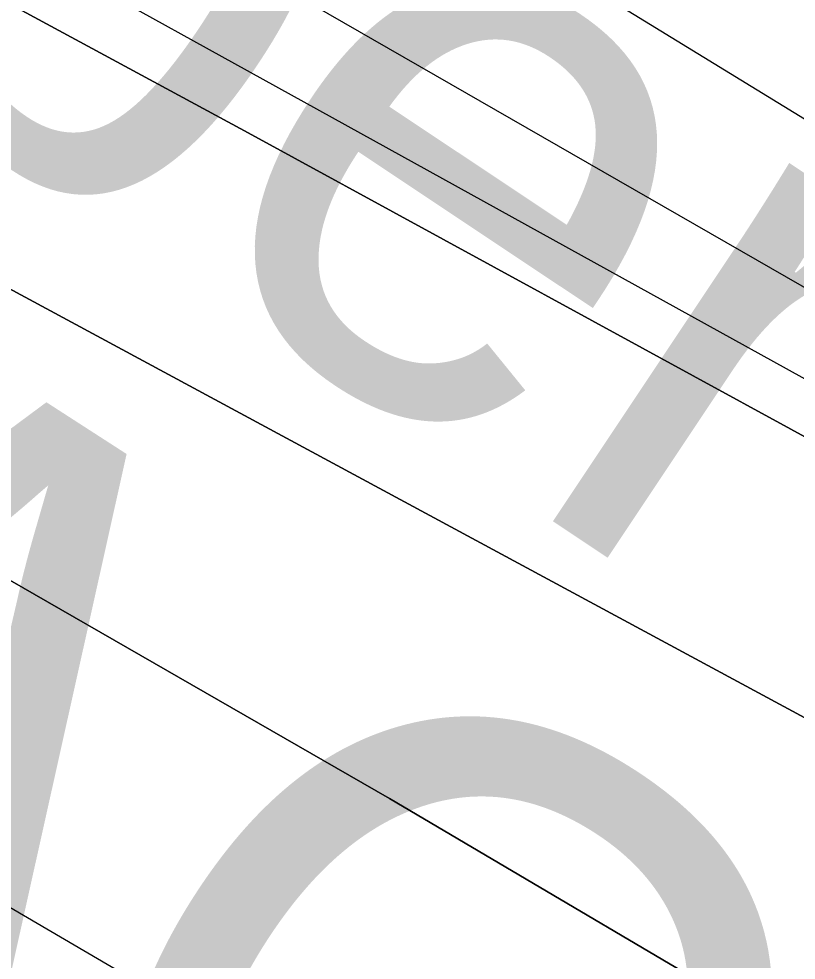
# Model space of a CAD drawing. Extents: x 3329297 to 3367176, y 649250 to 674653.
# Drawn here: x 3338948.8 to 3339064.2, y 669511.5 to 669651.2 of the extents above; entities that cross this region are included whole.
import ezdxf

# ---------------------------------------------------------------- set-up
doc = ezdxf.new("R2010")
doc.units = 0
for name, color, linetype in [('V-RIVR-EDGE', 7, 'Continuous'), ('V-RIVR-IDEN', 7, 'Continuous'), ('V-RRAP-RVMT-IDEN', 7, 'Continuous'), ('V-TOPO-DPTH', 7, 'Continuous'), ('V-TOPO-MAJR', 7, 'Continuous'), ('V-TOPO-MINR', 7, 'Continuous')]:
    doc.layers.add(name, color=color, linetype=linetype)

msp = doc.modelspace()

# ---------------------------------------------------------------- linework, layer by layer
at = {"layer": 'V-RIVR-EDGE'}
msp.add_spline([(3339166.3536995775, 669632.4489809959), (3339148.524460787, 669636.3710973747), (3339138.8304044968, 669636.78287097), (3339122.9420865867, 669641.4757939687), (3339105.116683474, 669646.949112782), (3339096.985336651, 669652.0106579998), (3339093.117878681, 669656.2860538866), (3339089.260009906, 669664.4394558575), (3339086.5569126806, 669669.0997755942), (3339078.8152843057, 669674.9359631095), (3339053.6408480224, 669688.1835135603), (3339028.4683295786, 669702.2066652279), (3339020.722865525, 669706.4916503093), (3339018.0025077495, 669704.1715590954), (3339012.5742581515, 669704.5727845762), (3339008.704882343, 669708.0725792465), (3339008.3228352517, 669710.4003418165), (3339007.9417470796, 669713.1159049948), (3339007.5587410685, 669715.0558669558), (3338988.577607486, 669723.6344673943), (3338974.638840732, 669732.5884024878), (3338973.0924328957, 669734.5312412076), (3338972.7132625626, 669738.0224056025), (3338974.2702185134, 669740.3453735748), (3338974.2788487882, 669743.8355790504), (3338966.935569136, 669753.9366143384), (3338965.008073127, 669758.5950162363), (3338963.8494658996, 669760.5368960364), (3338956.490843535, 669764.4331215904), (3338944.8692912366, 669769.5032970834), (3338928.214961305, 669778.0761440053), (3338920.8640102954, 669785.074774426), (3338906.5604570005, 669803.3368830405), (3338897.2800921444, 669814.2183141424), (3338887.9987683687, 669824.7119446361), (3338880.2638524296, 669833.2627364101), (3338874.0724675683, 669838.7072876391), (3338867.8714935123, 669840.2738327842), (3338862.061196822, 669843.0028208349), (3338858.570991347, 669843.0114511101), (3338858.5757859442, 669844.9504541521), (3338858.2445615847, 669867.8316489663), (3338860.5790365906, 669870.9283003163), (3338861.7481919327, 669873.2522272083), (3338861.755863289, 669876.3546320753), (3338860.2123322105, 669879.4608726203), (3338854.0151938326, 669882.5786201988), (3338849.024608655, 669903.1445183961), (3338843.6308801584, 669917.506565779), (3338832.806025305, 669931.1064368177), (3338822.747182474, 669940.8263839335), (3338804.5560339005, 669955.2200756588), (3338800.681863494, 669956.7808672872), (3338796.0282561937, 669956.7923743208), (3338788.6562089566, 669955.2593913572), (3338782.4437278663, 669952.1723292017), (3338775.4719471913, 669955.6797952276), (3338770.442046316, 669960.3458684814), (3338765.41214544, 669965.0119417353), (3338754.1841472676, 669972.4079619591), (3338742.572184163, 669981.3561435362), (3338728.2417811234, 669988.7598351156), (3338714.684102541, 669994.9982070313), (3338701.132177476, 670003.5633825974), (3338693.397261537, 670012.1141743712), (3338687.9881903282, 670020.2714120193), (3338682.5915850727, 670033.4700575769), (3338677.179637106, 670040.4638934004), (3338665.1722020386, 670046.3106290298), (3338655.0951397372, 670048.6623645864), (3338655.4762279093, 670045.9468014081), (3338653.5362659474, 670045.5637953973), (3338643.4553679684, 670046.3643285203), (3338635.321144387, 670050.2624719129), (3338633.001053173, 670052.9828296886), (3338626.414196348, 670055.3259349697), (3338615.1727733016, 670057.2927466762), (3338608.969881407, 670058.0836906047), (3338601.613176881, 670062.7555173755), (3338592.322263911, 670069.3711417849), (3338582.2452016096, 670071.7228773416), (3338574.10810127, 670074.4576189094), (3338568.301640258, 670078.7378093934), (3338562.499014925, 670084.5692023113), (3338561.3432844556, 670087.6744839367), (3338554.753550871, 670088.8541873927), (3338551.264304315, 670089.2506182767), (3338548.9442131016, 670091.9709760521), (3338544.3069074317, 670098.5750934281), (3338517.1857967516, 670108.7250336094), (3338513.315462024, 670111.8370276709), (3338511.386048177, 670115.7198283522), (3338497.8206982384, 670118.8557954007), (3338479.9991308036, 670125.8803166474), (3338471.478065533, 670130.167219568), (3338466.4481646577, 670134.8332928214), (3338451.7251664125, 670140.298940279), (3338441.260303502, 670142.651634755), (3338438.1569397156, 670142.2715055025), (3338431.184200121, 670145.3911709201), (3338420.33729012, 670150.0716279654), (3338407.9334241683, 670152.4291170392), (3338393.207549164, 670156.7313626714), (3338378.4931811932, 670165.6872156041), (3338345.20082296, 670189.4255197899), (3338316.5457703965, 670206.5597065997), (3338280.929485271, 670231.4671661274), (3338237.552393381, 670254.4548010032), (3338210.446625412, 670270.8095509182), (3338182.5719686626, 670289.8808229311), (3338148.9013990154, 670317.4980921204), (3338126.069109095, 670336.9446987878), (3338116.014101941, 670348.2158483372), (3338106.7279835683, 670356.7704757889), (3338093.5600234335, 670363.7834900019), (3338076.8970632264, 670368.8661314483), (3338057.525252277, 670376.282288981), (3338042.806089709, 670383.299138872), (3338026.541478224, 670392.6466280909), (3338007.175420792, 670402.3895892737), (3337993.9978714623, 670405.524597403), (3337971.524614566, 670413.3362269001), (3337948.662598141, 670420.7610147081), (3337916.507750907, 670434.0258257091), (3337912.6460464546, 670440.6280252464), (3337911.1149813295, 670448.7756737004), (3337908.800643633, 670453.822835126), (3337904.5396315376, 670455.7723862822), (3337890.9761994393, 670459.6839545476), (3337883.6204538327, 670464.7435819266), (3337879.359441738, 670466.6931330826), (3337872.3799897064, 670467.0981942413), (3337862.6849744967, 670467.1221672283), (3337849.884677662, 670465.9904097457), (3337839.796108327, 670463.6885380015), (3337826.2202102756, 670462.5586983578), (3337810.715857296, 670465.6994600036), (3337802.1928741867, 670469.2107617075), (3337788.2541074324, 670478.1646968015), (3337779.7282475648, 670480.5125966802), (3337774.301915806, 670481.6894233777), (3337768.8851732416, 670486.7442561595), (3337764.6289557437, 670490.6328103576), (3337755.720089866, 670494.9206721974), (3337749.1322741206, 670496.8759768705), (3337745.255226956, 670497.2733666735), (3337740.596825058, 670495.3458706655), (3337738.6597398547, 670496.1262664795), (3337735.1772057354, 670499.2373016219), (3337729.758545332, 670503.5165331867), (3337724.7286444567, 670508.1826064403), (3337720.084626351, 670512.0721195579), (3337706.1295579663, 670514.4334443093), (3337677.861347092, 670531.1788715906), (3337643.769414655, 670545.2240784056), (3337600.7772466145, 670567.0473525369), (3337560.1032519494, 670585.3746676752), (3337510.1421799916, 670611.8688096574), (3337463.278718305, 670636.4162772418), (3337442.3566638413, 670644.2240710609), (3337416.7819609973, 670652.4311725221), (3337405.548209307, 670657.5003890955), (3337401.679792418, 670661.3879843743), (3337400.133384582, 670663.3308230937), (3337395.485530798, 670665.6691337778), (3337388.8938793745, 670666.0732360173), (3337376.883567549, 670670.7565698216), (3337362.9400061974, 670677.7715018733), (3337340.867015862, 670690.62358036), (3337309.495441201, 670706.9888783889), (3337291.2879909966, 670714.7899597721), (3337276.1839045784, 670722.9711704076), (3337252.562588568, 670736.9904863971), (3337220.036242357, 670756.8488666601), (3337154.988344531, 670798.504630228), (3337124.407713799, 670821.0728201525), (3337111.237835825, 670827.3102331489), (3337094.188033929, 670832.7816341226), (3337075.9709945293, 670836.7047094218), (3337050.390538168, 670842.585007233), (3337028.690964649, 670849.6191176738), (3337007.7765815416, 670860.52931636), (3336991.894976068, 670867.9368436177), (3336983.371034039, 670871.0603447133), (3336969.0281650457, 670873.4226283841), (3336939.947914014, 670875.4335503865), (3336901.9655095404, 670884.4469384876), (3336863.601057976, 670895.7880891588), (3336821.367230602, 670910.6290344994), (3336786.503532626, 670926.2273615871), (3336740.024994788, 670949.6104684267), (3336682.307910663, 670976.1237887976), (3336635.4358187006, 670997.1810509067), (3336603.676443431, 671013.5473078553), (3336585.4718699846, 671022.5117910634), (3336583.154655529, 671026.3955506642), (3336580.0637576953, 671031.0568293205), (3336576.1943818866, 671034.5566239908), (3336549.462030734, 671045.0934058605), (3336500.2429978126, 671058.0126087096), (3336451.409847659, 671070.1552514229), (3336425.437755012, 671074.4853057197), (3336399.847709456, 671076.4875974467), (3336361.0734021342, 671078.910293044), (3336337.427154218, 671082.8467932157), (3336313.3969413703, 671088.3354547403), (3336290.919848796, 671094.5958818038), (3336280.455944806, 671097.3363768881), (3336275.4145368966, 671097.3488428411), (3336257.575708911, 671097.3929531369), (3336194.8172168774, 671123.9187394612), (3336129.3537097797, 671154.3292443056), (3336078.6141598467, 671179.6619023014), (3336032.911223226, 671203.0430913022), (3335979.4618636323, 671230.3214647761), (3335943.0460043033, 671245.5358269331), (3335907.7897111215, 671259.1961098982), (3335894.230114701, 671264.6588805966), (3335887.6394221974, 671265.4507834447), (3335873.3109369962, 671273.630076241), (3335871.3805642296, 671277.125076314), (3335862.8594989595, 671281.4119792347), (3335831.089575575, 671293.512429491), (3335799.3273235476, 671308.7152846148), (3335763.695695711, 671327.4179344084), (3335724.575780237, 671346.9048156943), (3335714.5054303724, 671351.9711555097), (3335703.2668840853, 671355.1013690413), (3335699.008748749, 671358.2143220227), (3335680.035286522, 671369.8953273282), (3335645.947189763, 671385.491736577), (3335603.710485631, 671399.1692800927), (3335573.092457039, 671406.6132462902), (3335518.05737391, 671419.9346335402), (3335470.399132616, 671436.7280067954), (3335433.9775197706, 671449.6155653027), (3335405.320549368, 671465.9741508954), (3335397.964803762, 671471.0337782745), (3335385.942984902, 671471.0635047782), (3335366.9350015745, 671468.7836881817), (3335345.97938493, 671463.0184607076), (3335338.6150090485, 671464.5878826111), (3335338.6217214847, 671467.3024868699), (3335339.0306183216, 671475.8331413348), (3335337.874887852, 671478.9384229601), (3335334.392353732, 671482.0494581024), (3335319.667437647, 671486.739504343), (3335303.002559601, 671491.0465445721), (3335280.11561127, 671488.3885165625), (3335259.1523232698, 671479.5208842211), (3335245.561082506, 671472.186234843), (3335233.149545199, 671471.4413190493), (3335223.849043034, 671474.1789373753), (3335210.6830007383, 671481.967552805), (3335198.6707710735, 671485.8752853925), (3335156.404340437, 671487.5310100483), (3335124.606608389, 671488.3852426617), (3335114.1273616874, 671484.9209280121), (3335094.7104815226, 671474.110456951), (3335085.4013490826, 671473.3578698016), (3335075.3242867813, 671475.7096053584), (3335065.634066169, 671477.6725813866), (3335064.8603827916, 671478.4501004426), (3335067.5864940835, 671483.0969953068), (3335066.8147285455, 671484.6501155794), (3335063.7238307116, 671489.3113942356), (3335039.709919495, 671501.3926661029), (3335020.726868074, 671509.1956653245), (3335003.282553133, 671511.9534209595), (3334994.7595700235, 671515.4647226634), (3334990.8853996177, 671517.0255142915), (3334963.0040304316, 671533.3821820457), (3334933.182699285, 671549.3558437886), (3334916.124267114, 671551.3370392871), (3334894.4227757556, 671557.5955485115), (3334863.4322892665, 671571.2452833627), (3334847.946155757, 671581.7542565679), (3334834.776277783, 671587.991669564), (3334809.2073284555, 671598.5255746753), (3334767.758691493, 671617.2426082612), (3334744.904346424, 671627.7698009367), (3334711.2011735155, 671642.2018494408), (3334691.4406030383, 671649.2311652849), (3334670.121158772, 671653.1619119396), (3334647.645025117, 671659.8101396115), (3334620.1418673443, 671672.2878423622), (3334605.4207869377, 671678.5290910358), (3334581.0008556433, 671683.2431102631), (3334555.808199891, 671689.1224491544), (3334542.233260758, 671688.3804101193), (3334534.090406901, 671688.7883480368), (3334531.3949810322, 671696.5510726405), (3334523.6629418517, 671706.2652662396), (3334505.845210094, 671714.8409899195), (3334480.260918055, 671719.1700852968), (3334460.4897994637, 671721.9335944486), (3334456.9957583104, 671720.3910222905), (3334455.048124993, 671716.9056114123), (3334456.591656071, 671713.7993708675), (3334463.186184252, 671714.5586704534), (3334467.4462374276, 671712.2213186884), (3334467.4414428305, 671710.2823156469), (3334462.783040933, 671708.3548196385), (3334446.879380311, 671706.8429329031), (3334429.0424701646, 671707.6626444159), (3334403.462972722, 671713.930742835), (3334397.657470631, 671718.5987339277), (3334391.4632090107, 671722.8798833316), (3334378.6677067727, 671723.687128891), (3334340.2840768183, 671727.2722673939), (3334305.3887344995, 671730.0731744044), (3334290.2645107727, 671730.1105722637), (3334281.3489324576, 671731.6838298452), (3334271.6615886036, 671734.8102076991), (3334266.234297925, 671735.5992337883), (3334258.083772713, 671732.9047668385), (3334246.4344117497, 671726.7287246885), (3334241.392044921, 671726.3533900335), (3334232.4803022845, 671729.4778500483), (3334218.9082399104, 671729.8992128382), (3334190.600713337, 671730.7448151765), (3334178.969571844, 671731.9369845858), (3334163.4709723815, 671737.4045498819), (3334156.1008429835, 671736.6471681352), (3334151.4366875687, 671732.3928684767), (3334148.3342827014, 671732.4005398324), (3334142.525903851, 671735.9051290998), (3334132.831847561, 671736.316902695), (3334110.7300896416, 671737.53496293), (3334106.856878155, 671739.4835551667), (3334099.8879742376, 671744.1544230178), (3334081.28313423, 671748.0784572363), (3334072.750561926, 671747.7117528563), (3334041.7408970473, 671753.6054755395), (3334018.0946491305, 671757.5419757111), (3334010.3453493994, 671760.2757583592), (3333999.892952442, 671767.6698607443), (3333992.147488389, 671771.9548458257), (3333987.1041626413, 671771.1917105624), (3333984.3828459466, 671768.4838187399), (3333980.1170392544, 671768.494366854), (3333976.637381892, 671772.7688038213), (3333969.6627244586, 671775.1128680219), (3333958.8119787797, 671778.2421226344), (3333949.90503074, 671783.3055856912), (3333945.6382651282, 671782.9283331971), (3333941.370540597, 671782.1632800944), (3333931.302108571, 671788.0052211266), (3333925.872900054, 671788.0186459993), (3333915.4042014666, 671788.8201380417), (3333900.286690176, 671791.5721401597), (3333878.1993160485, 671798.6072095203), (3333856.90096801, 671811.0695695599), (3333845.6835179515, 671822.7313964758), (3333832.901440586, 671828.9678505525), (3333818.17940126, 671834.8212986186), (3333817.40955356, 671837.1500201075), (3333813.5325063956, 671837.5474099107), (3333800.3578338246, 671841.845819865), (3333795.71189788, 671844.9597317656), (3333793.789196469, 671851.5571367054), (3333792.2447064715, 671854.275576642), (3333782.9470810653, 671858.1765967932), (3333767.8506660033, 671869.4602122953), (3333755.4659784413, 671879.5737135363), (3333746.1712297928, 671884.6381355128), (3333742.6848599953, 671886.1979682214), (3333733.764487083, 671885.8322227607), (3333720.968984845, 671886.6394683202), (3333714.3840458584, 671889.7581748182), (3333707.804860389, 671895.2036849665), (3333701.6182701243, 671902.5872392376), (3333696.9790466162, 671908.4157553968), (3333690.397943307, 671913.0856643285), (3333677.230942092, 671920.4864791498), (3333664.4690020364, 671934.8667460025), (3333650.922830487, 671945.7587252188), (3333635.038348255, 671952.0028506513), (3333625.7503120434, 671959.7818768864), (3333617.6285544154, 671968.7214281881), (3333606.3852135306, 671969.9126386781), (3333600.9665531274, 671974.1918702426), (3333597.8737374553, 671978.0775476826), (3333590.144575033, 671988.9551431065), (3333572.3556108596, 672009.1648850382), (3333553.403244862, 672029.3775037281), (3333532.114486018, 672045.7178698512), (3333511.213527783, 672062.0572770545), (3333486.4393580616, 672080.3452764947), (3333466.2996172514, 672090.8657567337), (3333451.5929206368, 672102.9240145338), (3333445.792213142, 672109.531008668), (3333446.5812392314, 672114.9582993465), (3333429.1580205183, 672126.2476683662), (3333421.4307759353, 672137.9008650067), (3333420.6820244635, 672148.7611998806), (3333415.2585694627, 672151.1014284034), (3333404.7128622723, 672151.6132004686)], degree=3, dxfattribs=at)
at = {"layer": 'V-TOPO-DPTH'}
for points in [[(3339995.105029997, 668985.2338968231), (3339942.526515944, 669022.1895632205), (3339890.151702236, 669059.4333587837), (3339837.912688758, 669096.8692404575), (3339785.72680824, 669134.3809748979), (3339733.475962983, 669171.8017482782), (3339681.127670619, 669209.0860800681), (3339628.7144135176, 669246.279450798), (3339337.845577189, 669452.1151541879), (3339327.7893141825, 669459.020299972), (3339317.6093129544, 669465.7318627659), (3339307.243704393, 669472.1530510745), (3339296.75435761, 669478.380656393), (3338690.305515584, 669826.9348203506), (3338640.0723588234, 669856.2652549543), (3338590.114051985, 669886.0496138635), (3338540.568020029, 669916.5148592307), (3338491.2968379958, 669947.4340289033), (3338451.020541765, 669973.0944492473), (3338422.3794986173, 669991.928262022), (3338394.118741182, 670011.300054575), (3337809.767312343, 670396.4130326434), (3337744.405910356, 670430.1498030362)], [(3339995.105029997, 668985.2338968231), (3339942.526515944, 669022.1895632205), (3339890.151702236, 669059.4333587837), (3339837.912688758, 669096.8692404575), (3339785.72680824, 669134.3809748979), (3339733.475962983, 669171.8017482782), (3339681.127670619, 669209.0860800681), (3339628.7144135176, 669246.279450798), (3339337.845577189, 669452.1151541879), (3339327.7893141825, 669459.020299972), (3339317.6093129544, 669465.7318627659), (3339307.243704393, 669472.1530510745), (3339296.75435761, 669478.380656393), (3338690.305515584, 669826.9348203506), (3338640.0723588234, 669856.2652549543), (3338590.114051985, 669886.0496138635), (3338540.568020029, 669916.5148592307), (3338491.2968379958, 669947.4340289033), (3338451.020541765, 669973.0944492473), (3338422.3794986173, 669991.928262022), (3338394.118741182, 670011.300054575), (3337809.767312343, 670396.4130326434), (3337744.405910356, 670430.1498030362)], [(3337597.271536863, 670400.4139173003), (3338359.1931829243, 669931.8528923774), (3338382.8226302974, 669918.5525747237), (3338406.547118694, 669905.4190299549), (3338555.6809691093, 669823.8920959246), (3338654.087749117, 669770.201334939), (3338752.553284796, 669716.6187579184), (3338851.1069539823, 669663.1984568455), (3338949.7193788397, 669609.8863397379), (3339228.182087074, 669459.6393343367), (3339259.06561128, 669442.3875362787), (3339289.59237959, 669424.5453544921), (3339319.5840140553, 669405.8175971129), (3339349.2188926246, 669386.499456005), (3339378.318212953, 669366.3744706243), (3339407.061454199, 669345.7659742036), (3339435.270576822, 669324.4322112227), (3339463.1236203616, 669302.614937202), (3340199.0883439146, 668710.8554571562)], [(3337597.271536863, 670400.4139173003), (3338359.1931829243, 669931.8528923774), (3338382.8226302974, 669918.5525747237), (3338406.547118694, 669905.4190299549), (3338555.6809691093, 669823.8920959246), (3338654.087749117, 669770.201334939), (3338752.553284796, 669716.6187579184), (3338851.1069539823, 669663.1984568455), (3338949.7193788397, 669609.8863397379), (3339228.182087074, 669459.6393343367), (3339259.06561128, 669442.3875362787), (3339289.59237959, 669424.5453544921), (3339319.5840140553, 669405.8175971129), (3339349.2188926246, 669386.499456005), (3339378.318212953, 669366.3744706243), (3339407.061454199, 669345.7659742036), (3339435.270576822, 669324.4322112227), (3339463.1236203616, 669302.614937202), (3340199.0883439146, 668710.8554571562)], [(3339970.0078962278, 668837.587166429), (3339864.810535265, 668922.6415820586), (3339758.7963700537, 669006.6494941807), (3339651.556998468, 669089.0876510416), (3339543.500822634, 669170.4793043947), (3339274.967609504, 669369.6665014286), (3339266.3726679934, 669375.8621778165), (3339257.670281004, 669381.898354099), (3339248.8067257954, 669387.6952802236), (3339239.8357251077, 669393.332706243), (3339131.245564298, 669459.5252475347), (3339067.675856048, 669497.7565124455), (3339003.8090397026, 669535.4778107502), (3338939.496561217, 669572.4341591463), (3338874.886974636, 669608.8805409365), (3338421.169366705, 669861.2659116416), (3338383.9161082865, 669882.1941089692), (3338346.7822592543, 669903.3300596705), (3338309.8275243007, 669924.7776404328), (3338272.992198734, 669946.4329745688), (3337574.801317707, 670391.4738115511)], [(3337574.801317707, 670391.4738115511), (3338272.992198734, 669946.4329745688), (3338309.8275243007, 669924.7776404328), (3338346.7822592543, 669903.3300596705), (3338383.9161082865, 669882.1941089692), (3338421.169366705, 669861.2659116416), (3338874.886974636, 669608.8805409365), (3338939.496561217, 669572.4341591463), (3339003.8090397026, 669535.4778107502), (3339067.675856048, 669497.7565124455), (3339131.245564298, 669459.5252475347), (3339239.8357251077, 669393.332706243), (3339248.8067257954, 669387.6952802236), (3339257.670281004, 669381.898354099), (3339266.3726679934, 669375.8621778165), (3339274.967609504, 669369.6665014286), (3339543.500822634, 669170.4793043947), (3339651.556998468, 669089.0876510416), (3339758.7963700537, 669006.6494941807), (3339864.810535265, 668922.6415820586), (3339970.0078962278, 668837.587166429)], [(3338536.171314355, 669870.8632475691), (3338577.559000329, 669848.9421402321), (3338619.023569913, 669827.1652772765), (3338715.005676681, 669777.0763353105), (3338804.356123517, 669730.0596150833), (3338893.4894704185, 669682.6381698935), (3338982.2971674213, 669634.60963726), (3339070.887764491, 669586.176379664), (3339301.4555634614, 669459.0992577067), (3339305.86060958, 669456.5346290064), (3339310.1780295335, 669453.8368324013), (3339314.3640102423, 669450.9392839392), (3339318.4623647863, 669447.9085675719), (3339943.0316876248, 668962.926846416), (3339968.762931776, 668943.0628480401)], [(3339968.762931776, 668943.0628480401), (3339943.0316876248, 668962.926846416), (3339318.4623647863, 669447.9085675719), (3339314.3640102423, 669450.9392839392), (3339310.1780295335, 669453.8368324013), (3339305.86060958, 669456.5346290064), (3339301.4555634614, 669459.0992577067), (3339070.887764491, 669586.176379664), (3338982.2971674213, 669634.60963726), (3338893.4894704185, 669682.6381698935), (3338804.356123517, 669730.0596150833), (3338715.005676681, 669777.0763353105), (3338619.023569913, 669827.1652772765), (3338577.559000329, 669848.9421402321), (3338536.171314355, 669870.8632475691)]]:
    msp.add_lwpolyline(points, dxfattribs=at)
at = {"layer": 'V-TOPO-MAJR'}
msp.add_lwpolyline([(3339839.0037127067, 668889.4583973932), (3339753.816912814, 668955.9074426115), (3339668.59785921, 669022.3151182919), (3339583.3573031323, 669088.6952142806), (3339361.1254461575, 669261.6690466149), (3339340.591542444, 669277.3115264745), (3339319.847868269, 669292.6643297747), (3339298.7895384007, 669307.582618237), (3339277.521438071, 669322.2112301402), (3339255.9676818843, 669336.4183957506), (3339234.2431691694, 669350.3538183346), (3339212.2625216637, 669363.8816263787), (3339190.11111763, 669377.1376913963), (3338513.558853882, 669773.4838337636)], dxfattribs=at)
at = {"layer": 'V-TOPO-MINR'}
for points in [[(3339995.105029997, 668985.2338968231), (3339942.526515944, 669022.1895632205), (3339890.151702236, 669059.4333587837), (3339837.912688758, 669096.8692404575), (3339785.72680824, 669134.3809748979), (3339733.475962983, 669171.8017482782), (3339681.127670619, 669209.0860800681), (3339628.7144135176, 669246.279450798), (3339337.845577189, 669452.1151541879), (3339327.7893141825, 669459.020299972), (3339317.6093129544, 669465.7318627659), (3339307.243704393, 669472.1530510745), (3339296.75435761, 669478.380656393), (3338690.305515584, 669826.9348203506), (3338640.0723588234, 669856.2652549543), (3338590.114051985, 669886.0496138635), (3338540.568020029, 669916.5148592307), (3338491.2968379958, 669947.4340289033), (3338451.020541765, 669973.0944492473), (3338422.3794986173, 669991.928262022), (3338394.118741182, 670011.300054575), (3337809.767312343, 670396.4130326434), (3337744.405910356, 670430.1498030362)], [(3340199.0883439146, 668710.8554571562), (3339463.1236203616, 669302.614937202), (3339435.270576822, 669324.4322112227), (3339407.061454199, 669345.7659742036), (3339378.318212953, 669366.3744706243), (3339349.2188926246, 669386.499456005), (3339319.5840140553, 669405.8175971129), (3339289.59237959, 669424.5453544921), (3339259.06561128, 669442.3875362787), (3339228.182087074, 669459.6393343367), (3338949.7193788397, 669609.8863397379), (3338851.1069539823, 669663.1984568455), (3338752.553284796, 669716.6187579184), (3338654.087749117, 669770.201334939), (3338555.6809691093, 669823.8920959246), (3338406.547118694, 669905.4190299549), (3338382.8226302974, 669918.5525747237), (3338359.1931829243, 669931.8528923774), (3337597.271536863, 670400.4139173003)], [(3339970.0078962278, 668837.587166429), (3339864.810535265, 668922.6415820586), (3339758.7963700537, 669006.6494941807), (3339651.556998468, 669089.0876510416), (3339543.500822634, 669170.4793043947), (3339274.967609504, 669369.6665014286), (3339266.3726679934, 669375.8621778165), (3339257.670281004, 669381.898354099), (3339248.8067257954, 669387.6952802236), (3339239.8357251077, 669393.332706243), (3339131.245564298, 669459.5252475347), (3339067.675856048, 669497.7565124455), (3339003.8090397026, 669535.4778107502), (3338939.496561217, 669572.4341591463), (3338874.886974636, 669608.8805409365), (3338421.169366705, 669861.2659116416), (3338383.9161082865, 669882.1941089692), (3338346.7822592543, 669903.3300596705), (3338309.8275243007, 669924.7776404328), (3338272.992198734, 669946.4329745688), (3337574.801317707, 670391.4738115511)], [(3339984.044868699, 669027.1637814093), (3339922.6950846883, 669070.0433546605), (3339861.3444508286, 669112.9217119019), (3339799.992542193, 669155.7982451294), (3339738.639783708, 669198.673562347), (3339677.140479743, 669241.3339570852), (3339615.4466532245, 669283.7090361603), (3339553.4610428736, 669325.6561417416), (3339491.2809099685, 669367.3179316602), (3339356.845959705, 669456.71924898), (3339340.9380485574, 669467.1641250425), (3339324.950126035, 669477.4834263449), (3339308.842186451, 669487.6143655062), (3339292.654235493, 669497.6197299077), (3339097.05934872, 669616.9312424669), (3338983.1900102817, 669686.7814849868), (3338869.555436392, 669757.009482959), (3338756.273009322, 669827.8041141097), (3338643.2253468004, 669898.9765007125), (3338433.1021922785, 670031.9993691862)], [(3339980.5216028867, 668962.9241382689), (3339940.323550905, 668992.2847788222), (3339900.2573304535, 669021.8270505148), (3339860.2436493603, 669051.4401174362), (3339820.308777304, 669081.1593772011), (3339780.426444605, 669110.9494321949), (3339328.0135989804, 669449.81573248), (3339320.9887542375, 669454.8542888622), (3339313.8347700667, 669459.69315455), (3339306.4870767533, 669464.2324841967), (3339299.010244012, 669468.572123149), (3338617.7022815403, 669845.4089781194), (3338586.6956691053, 669862.4339454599), (3338555.61976899, 669879.3305355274)], [(3339968.762931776, 668943.0628480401), (3339943.0316876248, 668962.926846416), (3339318.4623647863, 669447.9085675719), (3339314.3640102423, 669450.9392839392), (3339310.1780295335, 669453.8368324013), (3339305.86060958, 669456.5346290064), (3339301.4555634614, 669459.0992577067), (3339070.887764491, 669586.176379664), (3338982.2971674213, 669634.60963726), (3338893.4894704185, 669682.6381698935), (3338804.356123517, 669730.0596150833), (3338715.005676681, 669777.0763353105), (3338619.023569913, 669827.1652772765), (3338577.559000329, 669848.9421402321), (3338536.171314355, 669870.8632475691)]]:
    msp.add_lwpolyline(points, dxfattribs=at)

# ---------------------------------------------------------------- texts
at = {"layer": 'V-RIVR-IDEN'}
msp.add_text('September ', height=83.00000000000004, rotation=326.3099324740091, dxfattribs=at).set_placement((3338600.6798034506, 669861.5545161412))
at = {"layer": 'V-RRAP-RVMT-IDEN'}
msp.add_text('MANCHAC', height=99.99980199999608, rotation=327.1636223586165, dxfattribs=at).set_placement((3338454.930655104, 669796.6394083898))

doc.saveas('drawing.dxf')
